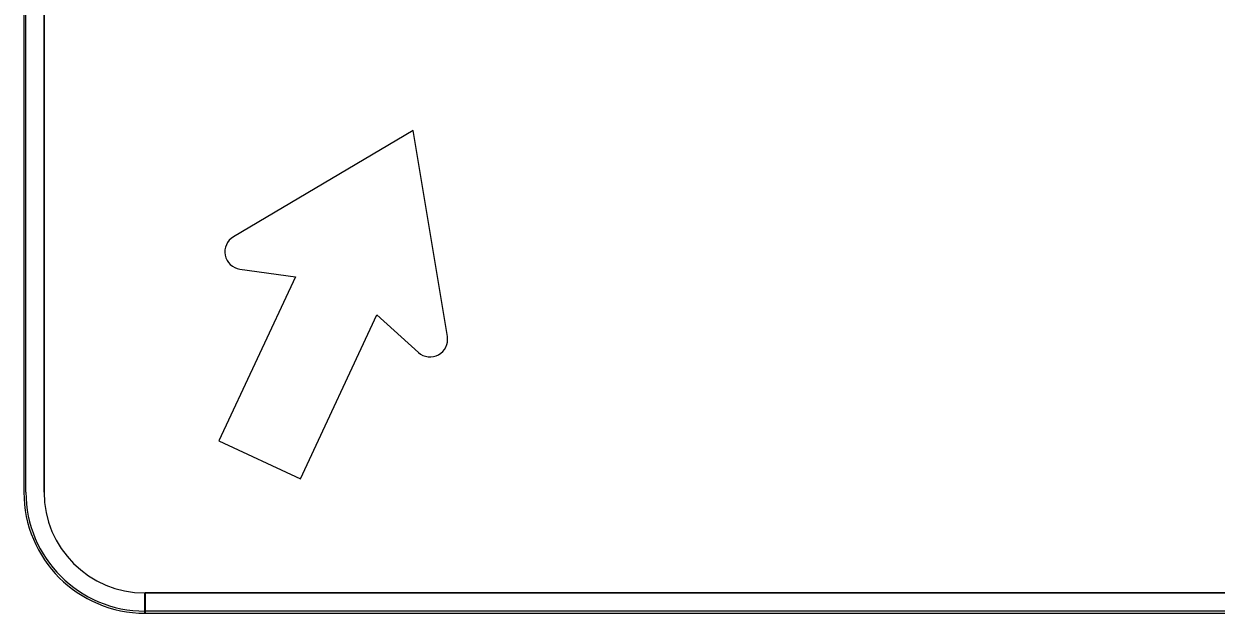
# Model space of a CAD drawing. Extents: x 1806251 to 1809821, y 414895 to 422886.
# Drawn here: x 1809676.576 to 1809677.757, y 415201.781 to 415202.364 of the extents above; entities that cross this region are included whole.
import ezdxf

# ---------------------------------------------------------------- set-up
doc = ezdxf.new("R2010")
doc.units = 0
for name, color, linetype in [('GSBWFILL', 7, 'Continuous'), ('GSCOLORFILL', 7, 'Continuous'), ('GSOUTLINE', 7, 'Continuous')]:
    doc.layers.add(name, color=color, linetype=linetype)

msp = doc.modelspace()

# ---------------------------------------------------------------- linework, layer by layer
at = {"layer": 'GSBWFILL'}
for p, q in [((1809676.5755, 415202.8605), (1809676.5755, 415201.9005)), ((1809676.5955, 415201.9005), (1809676.5955, 415202.8605)), ((1809676.6955, 415201.7805), (1809676.6955, 415201.8005)), ((1809678.4955, 415201.8005), (1809676.6957, 415201.8005)), ((1809676.6957, 415201.8005), (1809676.6957, 415201.7805)), ((1809676.6957, 415201.7805), (1809678.4955, 415201.7805))]:
    msp.add_line(p, q, dxfattribs=at)
for points in [[(1809676.9951, 415202.0545), (1809676.9613, 415202.2588), (1809676.7831, 415202.1534)], [(1809676.7895, 415202.1213), (1809676.8445, 415202.1136), (1809676.7688, 415201.9513)], [(1809676.7688, 415201.9513), (1809676.8495, 415201.9137), (1809676.9252, 415202.076), (1809676.9664, 415202.0388)]]:
    msp.add_lwpolyline(points, dxfattribs=at)
for centre, radius, start, end in [((1809676.7919, 415202.1385), 0.0173, 120.6003, 262.0573), ((1809676.978, 415202.0517), 0.0173, 227.9427, 9.3997), ((1809676.6955, 415201.9005), 0.12, 180, 270), ((1809676.6955, 415201.9005), 0.1, 180, 270)]:
    msp.add_arc(centre, radius, start, end, dxfattribs=at)
at = {"layer": 'GSCOLORFILL'}
for p, q in [((1809676.5755, 415202.8605), (1809676.5755, 415201.9005)), ((1809676.5755, 415202.8605), (1809676.5755, 415201.9005)), ((1809676.5755, 415202.8605), (1809676.5755, 415201.9005)), ((1809676.5775, 415201.9005), (1809676.5775, 415202.8605)), ((1809676.5955, 415201.9005), (1809676.5955, 415202.8605)), ((1809676.6955, 415201.7805), (1809676.6955, 415201.8005)), ((1809678.4955, 415201.8005), (1809676.6957, 415201.8005)), ((1809676.6957, 415201.8005), (1809676.6957, 415201.7805)), ((1809676.6955, 415201.7805), (1809676.6955, 415201.7825)), ((1809678.4955, 415201.7825), (1809676.6955, 415201.7825)), ((1809676.6955, 415201.7825), (1809676.6955, 415201.7805)), ((1809676.6955, 415201.7805), (1809678.4955, 415201.7805)), ((1809676.6955, 415201.7805), (1809678.4955, 415201.7805)), ((1809676.6957, 415201.7805), (1809678.4955, 415201.7805))]:
    msp.add_line(p, q, dxfattribs=at)
for points in [[(1809676.9951, 415202.0545), (1809676.9613, 415202.2588), (1809676.7831, 415202.1534)], [(1809676.7895, 415202.1213), (1809676.8445, 415202.1136), (1809676.7688, 415201.9513)], [(1809676.7688, 415201.9513), (1809676.8495, 415201.9137), (1809676.9252, 415202.076), (1809676.9664, 415202.0388)]]:
    msp.add_lwpolyline(points, dxfattribs=at)
for centre, radius, start, end in [((1809676.7919, 415202.1385), 0.0173, 120.6003, 262.0573), ((1809676.978, 415202.0517), 0.0173, 227.9427, 9.3997), ((1809676.6955, 415201.9005), 0.12, 180, 270), ((1809676.6955, 415201.9005), 0.12, 180, 270), ((1809676.6955, 415201.9005), 0.12, 180, 270), ((1809676.6955, 415201.9005), 0.118, 180, 270), ((1809676.6955, 415201.9005), 0.1, 180, 270)]:
    msp.add_arc(centre, radius, start, end, dxfattribs=at)
at = {"layer": 'GSOUTLINE'}
for p, q in [((1809676.5755, 415202.8605), (1809676.5755, 415201.9005)), ((1809676.5955, 415202.8605), (1809676.5955, 415201.9005)), ((1809676.6955, 415201.8005), (1809678.4955, 415201.8005)), ((1809676.6955, 415201.7805), (1809678.4955, 415201.7805))]:
    msp.add_line(p, q, dxfattribs=at)
for points in [[(1809676.9951, 415202.0545), (1809676.9613, 415202.2588), (1809676.7831, 415202.1534)], [(1809676.7895, 415202.1213), (1809676.8445, 415202.1136), (1809676.7688, 415201.9513)], [(1809676.7688, 415201.9513), (1809676.8495, 415201.9137), (1809676.9252, 415202.076), (1809676.9664, 415202.0388)]]:
    msp.add_lwpolyline(points, dxfattribs=at)
for centre, radius, start, end in [((1809676.7919, 415202.1385), 0.0173, 120.6003, 262.0573), ((1809676.978, 415202.0517), 0.0173, 227.9427, 9.3997), ((1809676.6955, 415201.9005), 0.12, 180, 270), ((1809676.6955, 415201.9005), 0.1, 180, 270)]:
    msp.add_arc(centre, radius, start, end, dxfattribs=at)

doc.saveas('drawing.dxf')
